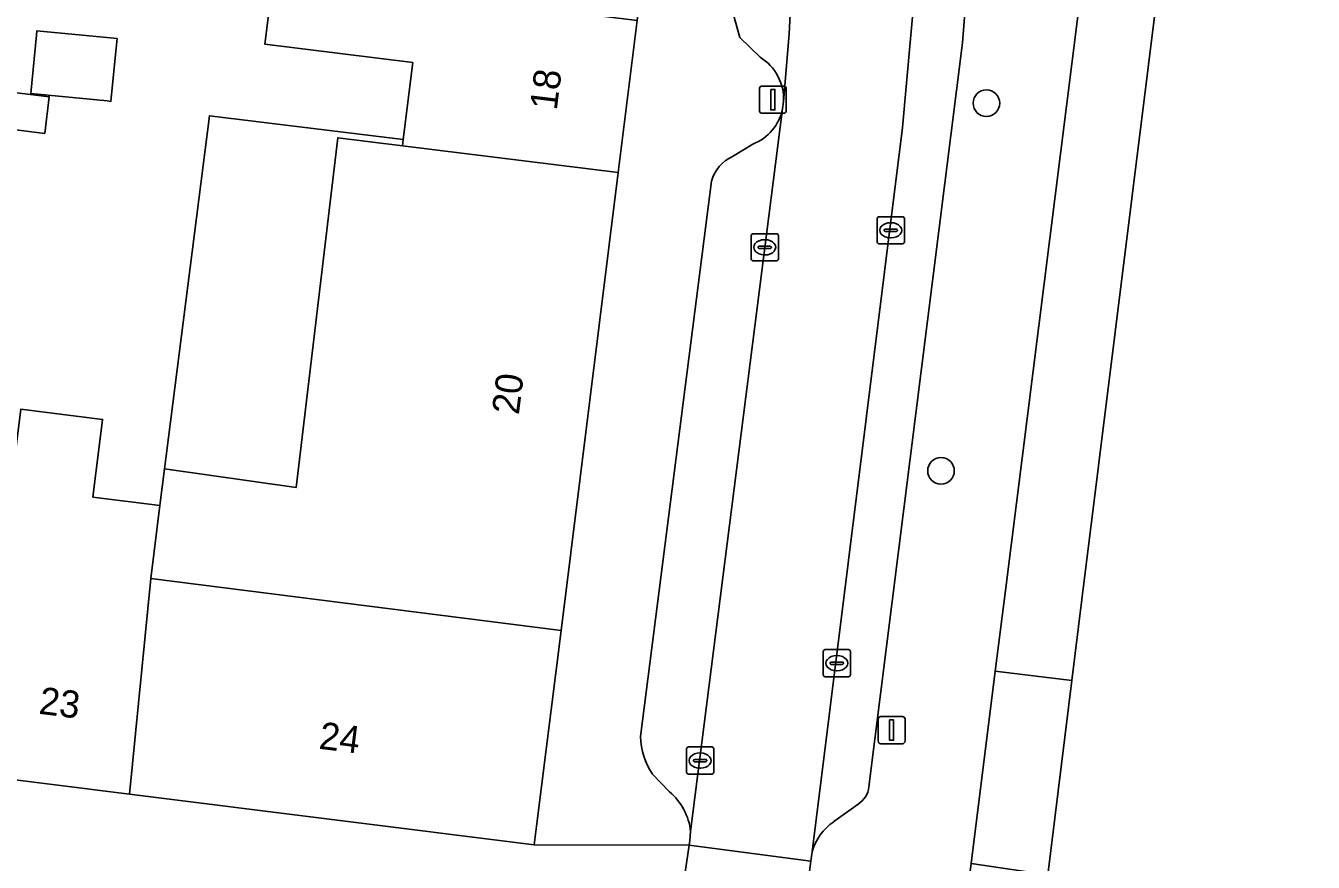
# Model space of a CAD drawing. Extents: x 161692 to 162379, y 380760 to 381678.
# Drawn here: x 162093.53 to 162140.85, y 381341.25 to 381372 of the extents above; entities that cross this region are included whole.
import ezdxf

# ---------------------------------------------------------------- set-up
doc = ezdxf.new("R2010")
doc.units = 0
for name, color, linetype in [('IMGEO_Boom', 7, 'Continuous'), ('IMGEO_Erf', 7, 'Continuous'), ('IMGEO_Kolk', 7, 'Continuous'), ('IMGEO_Lichtmast', 7, 'Continuous'), ('IMGEO_Pand', 7, 'Continuous'), ('IMGEO_Pand_nummerreeks', 7, 'Continuous'), ('IMGEO_Pand_vergunning_verleend', 7, 'Continuous'), ('IMGEO_Parkeervlak_open', 7, 'Continuous'), ('IMGEO_Rijbaan_lokaal_open', 7, 'Continuous'), ('IMGEO_Voetpad_open', 7, 'Continuous')]:
    doc.layers.add(name, color=color, linetype=linetype)

msp = doc.modelspace()

# ---------------------------------------------------------------- linework, layer by layer
at = {"layer": 'IMGEO_Boom'}
for centre in [(162128.84, 381369.156), (162127.171, 381355.641)]:
    msp.add_circle(centre, 0.489, dxfattribs=at)
at = {"layer": 'IMGEO_Erf'}
for points in [[(162226.745, 381376.844), (162140.834, 381387.594), (162137.883, 381387.964), (162134.218, 381388.422), (162129.541, 381351.238), (162129.168, 381348.272), (162131.982, 381347.932), (162132.353, 381350.918), (162136.618, 381385.223), (162137.56, 381385.107), (162140.498, 381384.744), (162152.097, 381383.312)], [(162093.349, 381357.903), (162096.355, 381357.529), (162096, 381354.675), (162098.464, 381354.37), (162100.281, 381368.692), (162107.405, 381367.815), (162107.758, 381370.645), (162102.318, 381371.325), (162102.635, 381373.857)], [(162083.528, 381370.735), (162094.392, 381369.392), (162094.229, 381368.044), (162092.973, 381368.195)]]:
    msp.add_lwpolyline(points, dxfattribs=at)
msp.add_lwpolyline([(162096.886, 381371.529), (162096.852, 381371.178), (162096.818, 381370.826), (162096.663, 381369.223), (162096.528, 381369.236), (162093.712, 381369.509), (162093.92, 381371.655), (162093.935, 381371.815)], close=True, dxfattribs=at)
at = {"layer": 'IMGEO_Kolk'}
for p, q in [((162124.825, 381364.057), (162124.825, 381364.909)), ((162124.9, 381364.983), (162125.752, 381364.983)), ((162125.313, 381364.763), (162125.338, 381364.763)), ((162125.826, 381364.909), (162125.826, 381364.057)), ((162120.193, 381363.432), (162120.193, 381364.284)), ((162120.268, 381364.358), (162121.12, 381364.358)), ((162120.681, 381364.138), (162120.706, 381364.138)), ((162121.194, 381364.284), (162121.194, 381363.432)), ((162125.084, 381364.477), (162125.084, 381364.489)), ((162125.522, 381364.44), (162125.124, 381364.44)), ((162125.127, 381364.526), (162125.525, 381364.526)), ((162125.336, 381364.203), (162125.311, 381364.203)), ((162125.568, 381364.489), (162125.568, 381364.477)), ((162120.452, 381363.852), (162120.452, 381363.864)), ((162120.89, 381363.815), (162120.492, 381363.815)), ((162120.495, 381363.901), (162120.893, 381363.901)), ((162120.936, 381363.864), (162120.936, 381363.852)), ((162125.752, 381363.983), (162124.9, 381363.983)), ((162121.12, 381363.358), (162120.268, 381363.358)), ((162120.704, 381363.578), (162120.679, 381363.578)), ((162122.842, 381348.144), (162122.842, 381348.996)), ((162122.917, 381349.07), (162123.769, 381349.07)), ((162123.843, 381348.996), (162123.843, 381348.144)), ((162123.101, 381348.564), (162123.101, 381348.576)), ((162123.539, 381348.527), (162123.141, 381348.527)), ((162123.144, 381348.613), (162123.542, 381348.613)), ((162123.33, 381348.85), (162123.355, 381348.85)), ((162123.585, 381348.576), (162123.585, 381348.564)), ((162123.769, 381348.07), (162122.917, 381348.07)), ((162123.353, 381348.29), (162123.328, 381348.29)), ((162117.817, 381344.565), (162117.817, 381345.417)), ((162117.892, 381345.491), (162118.744, 381345.491)), ((162118.305, 381345.271), (162118.33, 381345.271)), ((162118.818, 381345.417), (162118.818, 381344.565)), ((162118.076, 381344.985), (162118.076, 381344.997)), ((162118.514, 381344.948), (162118.116, 381344.948)), ((162118.119, 381345.034), (162118.517, 381345.034)), ((162118.328, 381344.711), (162118.303, 381344.711)), ((162118.56, 381344.997), (162118.56, 381344.985)), ((162118.744, 381344.491), (162117.892, 381344.491))]:
    msp.add_line(p, q, dxfattribs=at)
for points in [[(162124.825, 381364.057), (162124.825, 381364.909)], [(162124.9, 381364.983), (162125.752, 381364.983)], [(162125.826, 381364.909), (162125.826, 381364.057)], [(162120.193, 381363.432), (162120.193, 381364.284)], [(162120.268, 381364.358), (162121.12, 381364.358)], [(162121.194, 381364.284), (162121.194, 381363.432)], [(162125.752, 381363.983), (162124.9, 381363.983)], [(162121.12, 381363.358), (162120.268, 381363.358)], [(162122.842, 381348.144), (162122.842, 381348.996)], [(162122.917, 381349.07), (162123.769, 381349.07)], [(162123.843, 381348.996), (162123.843, 381348.144)], [(162123.769, 381348.07), (162122.917, 381348.07)], [(162117.817, 381344.565), (162117.817, 381345.417)], [(162117.892, 381345.491), (162118.744, 381345.491)], [(162118.818, 381345.417), (162118.818, 381344.565)], [(162118.744, 381344.491), (162117.892, 381344.491)]]:
    msp.add_lwpolyline(points, dxfattribs=at)
for centre, radius, start, end in [((162124.902, 381364.907), 0.0765, 91.552, 178.448), ((162124.902, 381364.907), 0.0765, 91.552, 178.448), ((162125.75, 381364.907), 0.0765, 1.552, 88.448), ((162125.75, 381364.907), 0.0765, 1.552, 88.448), ((162120.27, 381364.282), 0.0765, 91.552, 178.448), ((162120.27, 381364.282), 0.0765, 91.552, 178.448), ((162121.118, 381364.282), 0.0765, 1.552, 88.448), ((162121.118, 381364.282), 0.0765, 1.552, 88.448), ((162125.124, 381364.486), 0.0403, 85.8775, 175.7526), ((162125.121, 381364.476), 0.0366, 178.938, 274.7102), ((162125.525, 381364.483), 0.043, 264.8664, 352.4533), ((162125.529, 381364.488), 0.0386, 1.7309, 96.639), ((162120.492, 381363.861), 0.0403, 85.8775, 175.7526), ((162120.489, 381363.851), 0.0366, 178.938, 274.7102), ((162120.893, 381363.858), 0.043, 264.8664, 352.4533), ((162120.897, 381363.863), 0.0386, 1.7309, 96.639), ((162124.902, 381364.059), 0.0765, 181.552, 268.448), ((162124.902, 381364.059), 0.0765, 181.552, 268.448), ((162125.75, 381364.059), 0.0765, 271.552, 358.448), ((162125.75, 381364.059), 0.0765, 271.552, 358.448), ((162120.27, 381363.434), 0.0765, 181.552, 268.448), ((162120.27, 381363.434), 0.0765, 181.552, 268.448), ((162121.118, 381363.434), 0.0765, 271.552, 358.448), ((162121.118, 381363.434), 0.0765, 271.552, 358.448), ((162122.919, 381348.994), 0.0765, 91.552, 178.448), ((162122.919, 381348.994), 0.0765, 91.552, 178.448), ((162123.767, 381348.994), 0.0765, 1.552, 88.448), ((162123.767, 381348.994), 0.0765, 1.552, 88.448), ((162123.141, 381348.573), 0.0403, 85.8775, 175.7526), ((162123.138, 381348.563), 0.0366, 178.938, 274.7102), ((162123.542, 381348.57), 0.043, 264.8664, 352.4533), ((162123.546, 381348.575), 0.0386, 1.7309, 96.639), ((162122.919, 381348.146), 0.0765, 181.552, 268.448), ((162122.919, 381348.146), 0.0765, 181.552, 268.448), ((162123.767, 381348.146), 0.0765, 271.552, 358.448), ((162123.767, 381348.146), 0.0765, 271.552, 358.448), ((162117.894, 381345.415), 0.0765, 91.552, 178.448), ((162117.894, 381345.415), 0.0765, 91.552, 178.448), ((162118.742, 381345.415), 0.0765, 1.552, 88.448), ((162118.742, 381345.415), 0.0765, 1.552, 88.448), ((162118.116, 381344.994), 0.0403, 85.8775, 175.7526), ((162118.113, 381344.984), 0.0366, 178.938, 274.7102), ((162118.517, 381344.991), 0.043, 264.8664, 352.4533), ((162118.521, 381344.996), 0.0386, 1.7309, 96.639), ((162117.894, 381344.567), 0.0765, 181.552, 268.448), ((162117.894, 381344.567), 0.0765, 181.552, 268.448), ((162118.742, 381344.567), 0.0765, 271.552, 358.448), ((162118.742, 381344.567), 0.0765, 271.552, 358.448)]:
    msp.add_arc(centre, radius, start, end, dxfattribs=at)
for centre, major_axis, ratio, start_param, end_param in [((162125.312, 381364.483), (-0.387, 0.002), 0.722429, 4.712389, 7.853982), ((162125.337, 381364.483), (-0.39, 0.002), 0.717154, 1.570796, 4.712389), ((162120.68, 381363.858), (-0.387, 0.002), 0.722429, 4.712389, 7.853982), ((162120.705, 381363.858), (-0.39, 0.002), 0.717154, 1.570796, 4.712389), ((162123.329, 381348.57), (-0.387, 0.002), 0.722429, 4.712389, 7.853982), ((162123.354, 381348.57), (-0.39, 0.002), 0.717154, 1.570796, 4.712389), ((162118.304, 381344.991), (-0.387, 0.002), 0.722429, 4.712389, 7.853982), ((162118.329, 381344.991), (-0.39, 0.002), 0.717154, 1.570796, 4.712389)]:
    msp.add_ellipse(centre, major_axis=major_axis, ratio=ratio, start_param=start_param, end_param=end_param, dxfattribs=at)
at = {"layer": 'IMGEO_Lichtmast'}
for p, q in [((162120.496, 381368.885), (162120.496, 381369.685)), ((162120.496, 381369.685), (162120.496, 381368.885)), ((162120.596, 381369.785), (162121.386, 381369.785)), ((162121.386, 381369.785), (162120.596, 381369.785)), ((162121.486, 381369.685), (162121.486, 381368.885)), ((162121.486, 381368.885), (162121.486, 381369.685)), ((162121.386, 381368.785), (162120.596, 381368.785)), ((162120.596, 381368.785), (162121.386, 381368.785)), ((162124.96, 381346.612), (162125.75, 381346.612)), ((162125.75, 381346.612), (162124.96, 381346.612)), ((162124.86, 381345.712), (162124.86, 381346.512)), ((162124.86, 381346.512), (162124.86, 381345.712)), ((162125.85, 381346.512), (162125.85, 381345.712)), ((162125.85, 381345.712), (162125.85, 381346.512)), ((162125.75, 381345.612), (162124.96, 381345.612)), ((162124.96, 381345.612), (162125.75, 381345.612))]:
    msp.add_line(p, q, dxfattribs=at)
for points in [[(162120.916, 381369.66), (162121.066, 381369.66), (162121.066, 381368.91), (162120.916, 381368.91), (162120.916, 381369.66)], [(162125.28, 381346.487), (162125.43, 381346.487), (162125.43, 381345.737), (162125.28, 381345.737), (162125.28, 381346.487)]]:
    msp.add_lwpolyline(points, dxfattribs=at)
for centre, start, end in [((162120.596, 381369.685), 90, 180), ((162120.596, 381369.685), 90, 180), ((162121.386, 381369.685), 0, 90), ((162121.386, 381369.685), 360, 90), ((162120.596, 381368.885), 180, 270), ((162120.596, 381368.885), 180, 270), ((162121.386, 381368.885), 270, 0), ((162121.386, 381368.885), 270, 0), ((162124.96, 381346.512), 90, 180), ((162124.96, 381346.512), 90, 180), ((162125.75, 381346.512), 0, 90), ((162125.75, 381346.512), 360, 90), ((162124.96, 381345.712), 180, 270), ((162124.96, 381345.712), 180, 270), ((162125.75, 381345.712), 270, 0), ((162125.75, 381345.712), 270, 0)]:
    msp.add_arc(centre, 0.1, start, end, dxfattribs=at)
at = {"layer": 'IMGEO_Pand'}
for points in [[(162134.432, 381317.237), (162161.625, 381313.867), (162165.679, 381346.706), (162158.218, 381347.626), (162158.194, 381347.428), (162154.335, 381347.878), (162154.36, 381348.077), (162142.531, 381349.53), (162144.484, 381364.551), (162146.102, 381364.353), (162147.104, 381372.539), (162150.707, 381372.093), (162152.097, 381383.312), (162140.498, 381384.744), (162137.56, 381385.107), (162136.618, 381385.223), (162132.353, 381350.918), (162131.982, 381347.932), (162131.095, 381340.794), (162136.871, 381340.077), (162136.549, 381337.414), (162135.685, 381337.52), (162133.628, 381320.511), (162134.819, 381320.363)], [(162115.304, 381366.602), (162116.001, 381372.191), (162102.635, 381373.857), (162102.318, 381371.325), (162107.758, 381370.645), (162107.405, 381367.815), (162107.377, 381367.591)], [(162093.935, 381371.815), (162093.92, 381371.655), (162093.712, 381369.509), (162096.528, 381369.236), (162096.663, 381369.223), (162096.818, 381370.826), (162096.852, 381371.178), (162096.886, 381371.529)], [(162115.304, 381366.602), (162107.377, 381367.591), (162107.405, 381367.815), (162100.281, 381368.692), (162098.464, 381354.37), (162098.123, 381351.682), (162113.205, 381349.768)], [(162098.123, 381351.682), (162098.464, 381354.37), (162096, 381354.675), (162096.355, 381357.529), (162093.349, 381357.903), (162091.668, 381344.464), (162097.346, 381343.755)], [(162098.123, 381351.682), (162097.346, 381343.755), (162112.223, 381341.897), (162112.308, 381342.578), (162113.205, 381349.768)]]:
    msp.add_lwpolyline(points, close=True, dxfattribs=at)
at = {"layer": 'IMGEO_Pand_vergunning_verleend'}
msp.add_lwpolyline([(162098.123, 381351.682), (162098.464, 381354.37), (162098.635, 381355.714), (162103.467, 381355.034), (162104.996, 381367.883), (162107.377, 381367.591), (162115.304, 381366.602), (162113.205, 381349.768)], close=True, dxfattribs=at)
at = {"layer": 'IMGEO_Parkeervlak_open'}
for points in [[(162121.385, 381369.22), (162121.593, 381371.707), (162121.97, 381379.147), (162122.142, 381385.047)], [(162126.957, 381385.01), (162126.489, 381376.416), (162125.753, 381368.256), (162122.434, 381341.635)], [(162120.32, 381382.44), (162120.112, 381379.487), (162119.479, 381372.621), (162119.772, 381371.568), (162120.521, 381370.845)], [(162124.523, 381344.023), (162127.965, 381371.368), (162128.193, 381374.361), (162128.362, 381380.401), (162128.39, 381382.399)], [(162117.967, 381342.388), (162121.35, 381368.946)], [(162120.255, 381367.647), (162119.507, 381367.201)], [(162118.732, 381366.287), (162116.125, 381345.875)], [(162116.57, 381344.492), (162117.192, 381343.845)], [(162123.23, 381342.746), (162124.125, 381343.387)]]:
    msp.add_lwpolyline(points, dxfattribs=at)
for centre, radius, start, end in [((162119.584, 381369.305), 1.803, 357.3078, 58.6907), ((162119.602, 381369.309), 1.785, 291.4591, 348.2821), ((162120.146, 381365.874), 1.473, 115.6975, 163.7119), ((162118.604, 381345.91), 2.48, 180.8019, 214.8707), ((162115.76, 381342.149), 2.22, 6.1916, 49.8268), ((162123.638, 381344.135), 0.892, 303.1035, 352.821), ((162124.337, 381341.112), 1.973, 124.1155, 164.6434)]:
    msp.add_arc(centre, radius, start, end, dxfattribs=at)
at = {"layer": 'IMGEO_Rijbaan_lokaal_open'}
for points in [[(162122.434, 381341.635), (162122.39, 381341.299), (162122.021, 381338.438), (162120.423, 381325.701), (162126.176, 381324.864), (162126.209, 381325.063), (162127.317, 381333.497), (162127.884, 381338.062), (162128.2, 381340.574), (162128.28, 381341.209), (162129.168, 381348.272), (162129.541, 381351.238), (162134.218, 381388.422)], [(162128.39, 381382.399), (162128.362, 381380.401), (162128.193, 381374.361), (162127.965, 381371.368), (162124.523, 381344.023)], [(162124.125, 381343.387), (162123.23, 381342.746)]]:
    msp.add_lwpolyline(points, dxfattribs=at)
for points in [[(162117.967, 381342.388), (162117.942, 381342.056), (162117.915, 381341.877), (162122.39, 381341.299), (162122.434, 381341.635), (162125.753, 381368.256), (162126.489, 381376.416), (162126.957, 381385.01), (162126.96, 381385.231), (162122.125, 381385.33), (162122.142, 381385.047), (162121.97, 381379.147), (162121.593, 381371.707), (162121.385, 381369.22), (162121.35, 381368.946)], [(162122.39, 381341.299), (162117.915, 381341.877), (162117.488, 381338.993), (162122.021, 381338.438)]]:
    msp.add_lwpolyline(points, close=True, dxfattribs=at)
for centre, radius, start, end in [((162123.638, 381344.135), 0.892, 303.1035, 352.821), ((162124.337, 381341.112), 1.973, 124.1155, 164.6434)]:
    msp.add_arc(centre, radius, start, end, dxfattribs=at)
at = {"layer": 'IMGEO_Voetpad_open'}
for points in [[(162122.142, 381385.047), (162122.125, 381385.33), (162121.957, 381386.942), (162117.976, 381388.023), (162117.287, 381382.495), (162116.64, 381377.311), (162116.001, 381372.191), (162115.304, 381366.602), (162113.205, 381349.768), (162112.308, 381342.578), (162112.223, 381341.897), (162117.915, 381341.877), (162117.942, 381342.056), (162117.967, 381342.388)], [(162120.521, 381370.845), (162119.772, 381371.568), (162119.479, 381372.621), (162120.112, 381379.487), (162120.32, 381382.44)], [(162121.35, 381368.946), (162121.385, 381369.22)], [(162119.507, 381367.201), (162120.255, 381367.647)], [(162116.125, 381345.875), (162118.732, 381366.287)], [(162117.915, 381341.877), (162112.223, 381341.897), (162097.346, 381343.755), (162091.668, 381344.464), (162085.802, 381345.197), (162080.142, 381345.904), (162074.501, 381346.608), (162073.527, 381346.72), (162067.959, 381347.413), (162062.096, 381348.142), (162056.385, 381348.852)], [(162117.192, 381343.845), (162116.57, 381344.492)], [(162117.488, 381338.993), (162117.915, 381341.877)]]:
    msp.add_lwpolyline(points, dxfattribs=at)
for points in [[(162083.528, 381370.735), (162071.138, 381372.231), (162070.971, 381370.852), (162076.391, 381370.198), (162074.51, 381354.62), (162074.144, 381351.682), (162073.527, 381346.72), (162074.501, 381346.608), (162075.12, 381351.58), (162075.487, 381354.527), (162076.421, 381362.024), (162077.135, 381367.757), (162076.704, 381367.814), (162077.055, 381370.489), (162082.588, 381369.763), (162082.547, 381369.454), (162088.939, 381368.617), (162089.151, 381368.588), (162092.955, 381368.064), (162092.973, 381368.195), (162094.229, 381368.044), (162094.392, 381369.392)], [(162128.28, 381341.209), (162131.095, 381340.794), (162131.982, 381347.932), (162129.168, 381348.272)]]:
    msp.add_lwpolyline(points, close=True, dxfattribs=at)
for centre, radius, start, end in [((162119.584, 381369.305), 1.803, 357.3078, 58.6907), ((162119.602, 381369.309), 1.785, 291.4591, 348.2821), ((162120.146, 381365.874), 1.473, 115.6975, 163.7119), ((162118.604, 381345.91), 2.48, 180.8019, 214.8707), ((162115.76, 381342.149), 2.22, 6.1916, 49.8268)]:
    msp.add_arc(centre, radius, start, end, dxfattribs=at)

# ---------------------------------------------------------------- texts
at = {"layer": 'IMGEO_Pand_nummerreeks'}
for s, rotation, p in [('18', 82.8898, (162113.046, 381368.866)), ('20', 82.8898, (162111.652, 381357.679)), ('23', 352.8839, (162093.982, 381346.715)), ('24', 352.8811, (162104.277, 381345.43))]:
    msp.add_text(s, height=1, rotation=rotation, dxfattribs=at).set_placement(p)

doc.saveas('drawing.dxf')
